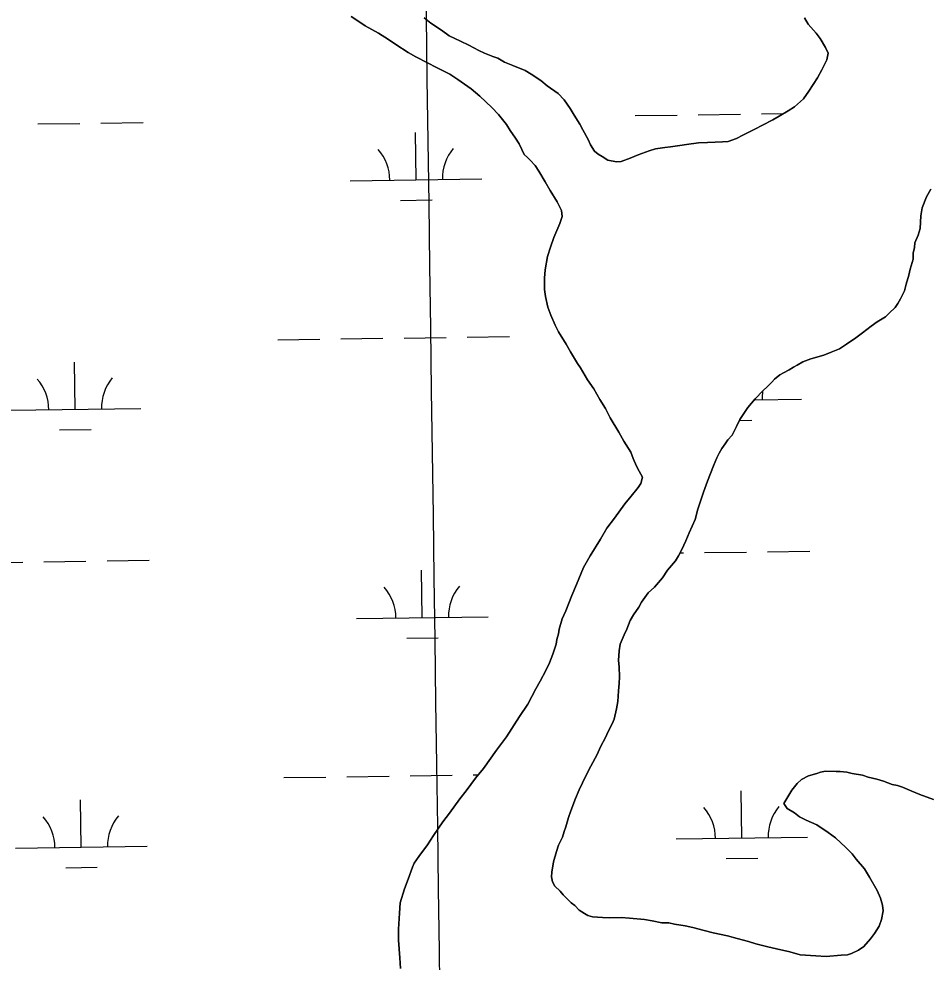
# Model space of a CAD drawing. Extents: x 3767014 to 3805179, y 361544 to 387384.
# Drawn here: x 3784085 to 3784777, y 374429 to 375146 of the extents above; entities that cross this region are included whole.
import ezdxf

# ---------------------------------------------------------------- set-up
doc = ezdxf.new("R2010")
doc.units = 0
for name, color, linetype in [('V-GRID-MAJR', 7, 'Continuous'), ('V-TOPO-SHOR', 7, 'Continuous'), ('V-WETL-SWMP', 7, 'Continuous')]:
    doc.layers.add(name, color=color, linetype=linetype)

msp = doc.modelspace()

# ---------------------------------------------------------------- linework, layer by layer
at = {"layer": 'V-GRID-MAJR'}
msp.add_spline([(3784505.154, 367149.462), (3784421.458, 373206.305), (3784337.716, 379266.522), (3784253.973, 385326.739), (3784253.926, 385330.111)], degree=3, dxfattribs=at)
at = {"layer": 'V-TOPO-SHOR'}
for points in [[(3784493.185, 374670.568), (3784493.67, 374674.103), (3784494.962, 374678.406), (3784495.45, 374681.943), (3784497.62, 374689.77), (3784500.541, 374696), (3784505.178, 374707.707), (3784508.542, 374715.899), (3784513.996, 374728.766), (3784518.959, 374737.706), (3784526.778, 374750.512), (3784531.716, 374758.663), (3784537.434, 374766.398), (3784545.202, 374777.236), (3784550.08, 374783.024), (3784555.374, 374789.588), (3784557.424, 374792.688), (3784558.729, 374797.385), (3784556.093, 374802.183), (3784554.215, 374805.779), (3784551.61, 374811.759), (3784549.761, 374816.537), (3784544.458, 374824.951), (3784540.692, 374831.75), (3784534.269, 374842.557), (3784530.513, 374849.75), (3784526.352, 374856.557), (3784521.828, 374864.557), (3784516.88, 374871.387), (3784511.596, 374880.589), (3784509.315, 374883.8), (3784504.023, 374892.608), (3784500.629, 374898.609), (3784494.954, 374907.821), (3784492.328, 374913.013), (3784488.976, 374920.588), (3784486.764, 374926.558), (3784485.007, 374934.881), (3784484.351, 374940.022), (3784484.179, 374948.699), (3784484.737, 374954.99), (3784486.576, 374965.192), (3784488.728, 374972.233), (3784491.284, 374979.657), (3784495.89, 374990.179), (3784497.608, 374995.656), (3784497.326, 374999.997), (3784493.791, 375006.633), (3784488.654, 375015.357), (3784484.72, 375021.765), (3784479.963, 375029.929), (3784477.079, 375034.26), (3784473.319, 375038.219), (3784471.246, 375040.402), (3784468.776, 375042.516), (3784467.064, 375046.423), (3784465.125, 375050.65), (3784462.317, 375054.98), (3784458.295, 375060.997), (3784455.411, 375065.406), (3784449.38, 375072.974), (3784444.395, 375078.462), (3784435.234, 375087.054), (3784428.517, 375092.51), (3784418.449, 375099.549), (3784412.25, 375103.728), (3784402.132, 375108.797), (3784395.517, 375112.199), (3784386.648, 375116.764), (3784380.823, 375120.145), (3784371.361, 375126.224), (3784365.705, 375130.074), (3784358.182, 375134.92), (3784348.151, 375140.302), (3784345.595, 375142.102), (3784337.377, 375147.439)], [(3784392.916, 375146.386), (3784397.936, 375142.315), (3784406.077, 375136.982), (3784411.885, 375132.89), (3784420.45, 375128.728), (3784426.682, 375125.808), (3784434.458, 375121.667), (3784438.74, 375119.584), (3784444.983, 375117.059), (3784448.89, 375115.777), (3784453.941, 375112.887), (3784460.183, 375110.362), (3784469.546, 375106.573), (3784474.202, 375103.694), (3784481.564, 375098.774), (3784486.191, 375094.713), (3784494.714, 375088.975), (3784499.32, 375084.127), (3784503.885, 375077.702), (3784506.904, 375072.501), (3784511.066, 375065.693), (3784513.318, 375061.298), (3784517.47, 375054.095), (3784519.337, 375050.106), (3784522.366, 375045.297), (3784525.064, 375042.864), (3784528.175, 375041.207), (3784532.436, 375038.338), (3784539.103, 375036.984), (3784542.658, 375037.287), (3784549.425, 375039.872), (3784555.405, 375042.477), (3784563.759, 375045.416), (3784568.526, 375046.87), (3784575.647, 375047.869), (3784580.001, 375048.545), (3784587.122, 375049.545), (3784592.263, 375050.202), (3784601.364, 375051.543), (3784608.069, 375051.765), (3784613.99, 375052.006), (3784619.513, 375052.258), (3784623.857, 375052.541), (3784630.22, 375054.742), (3784635.019, 375057.378), (3784644.202, 375061.871), (3784649.797, 375064.882), (3784657.786, 375069.013), (3784662.585, 375071.649), (3784669.392, 375075.808), (3784674.201, 375078.839), (3784681.06, 375084.969), (3784685.152, 375090.777), (3784691.718, 375100.855), (3784695.031, 375107.079), (3784698.769, 375114.47), (3784699.688, 375119.572), (3784697.831, 375123.957), (3784693.669, 375130.764), (3784690.62, 375134.784), (3784684.488, 375141.643), (3784681.852, 375146.442)], [(3784777.836, 375016.256), (3784774.535, 375010.43), (3784771.17, 375002.238), (3784770.22, 374995.955), (3784769.583, 374986.511), (3784768.27, 374981.42), (3784765.753, 374975.573), (3784765.267, 374972.038), (3784764.368, 374967.725), (3784764.248, 374962.996), (3784762.085, 374955.564), (3784761.176, 374950.858), (3784759.033, 374944.212), (3784757.721, 374939.12), (3784754.8, 374932.888), (3784752.74, 374929.395), (3784750.69, 374926.294), (3784746.244, 374922.073), (3784743.415, 374919.386), (3784737.011, 374915.607), (3784732.588, 374912.175), (3784725.759, 374907.227), (3784720.93, 374903.407), (3784713.707, 374898.47), (3784708.497, 374895.056), (3784702.121, 374892.461), (3784696.547, 374890.239), (3784686.618, 374887.341), (3784680.648, 374885.129), (3784676.245, 374882.483), (3784673.445, 374880.98), (3784670.244, 374879.089), (3784665.849, 374876.839), (3784663.052, 374875.333), (3784659.021, 374871.891), (3784656.992, 374869.577), (3784653.354, 374866.124), (3784650.526, 374863.437), (3784644.446, 374856.891), (3784638.758, 374850.338), (3784632.616, 374841.429), (3784630.112, 374835.975), (3784626.788, 374829.36), (3784623.544, 374825.895), (3784621.494, 374822.794), (3784619.038, 374819.31), (3784616.978, 374815.814), (3784615.311, 374812.31), (3784612.786, 374806.068), (3784608.149, 374794.364), (3784605.177, 374786.161), (3784600.903, 374773.263), (3784598.732, 374765.436), (3784594.135, 374755.304), (3784591.609, 374749.062), (3784588.681, 374742.437), (3784586.194, 374737.771), (3784583.731, 374733.892), (3784577.638, 374726.954), (3784573.941, 374721.137), (3784567.84, 374713.804), (3784563.001, 374709.593), (3784558.092, 374702.624), (3784556.021, 374698.734), (3784551.929, 374692.928), (3784549.453, 374688.654), (3784546.92, 374682.021), (3784544.837, 374677.736), (3784541.898, 374670.718), (3784540.979, 374665.616), (3784540.393, 374658.143), (3784541.059, 374653.396), (3784541.259, 374645.9), (3784541.126, 374640.78), (3784540.592, 374635.275), (3784539.985, 374627.013), (3784539.056, 374621.519)], [(3784374.896, 374424.096), (3784374.321, 374432.388), (3784373.483, 374445.813), (3784373.303, 374454.095), (3784374.011, 374466.297), (3784374.607, 374474.163), (3784378.032, 374484.718), (3784380.588, 374492.142), (3784383.973, 374501.123), (3784385.236, 374504.242), (3784388.913, 374509.272), (3784395.45, 374518.17), (3784399.964, 374525.15), (3784406.933, 374535.613), (3784412.227, 374542.177), (3784419.995, 374553.015), (3784424.886, 374559.196), (3784431.835, 374568.873), (3784437.938, 374576.205), (3784447.756, 374590.141), (3784455.503, 374600.193), (3784465.362, 374615.704), (3784471.515, 374625.006), (3784477.728, 374636.674), (3784481.032, 374642.5), (3784485.185, 374650.672), (3784488.093, 374656.509), (3784490.629, 374663.144), (3784493.185, 374670.568)], [(3784539.056, 374621.519), (3784537.278, 374613.681), (3784535.611, 374610.175), (3784532.701, 374604.338), (3784530.61, 374599.66), (3784526.88, 374592.662), (3784524.365, 374586.813), (3784519.405, 374577.876), (3784515.667, 374570.483), (3784510.666, 374559.968), (3784507.738, 374553.343), (3784504.342, 374543.969), (3784502.636, 374538.888), (3784500.484, 374531.849), (3784499.21, 374528.335), (3784497.917, 374524.032), (3784494.997, 374517.8), (3784493.299, 374513.114), (3784491.128, 374505.284), (3784489.744, 374497.437), (3784489.652, 374493.891), (3784490.338, 374489.933), (3784492.226, 374486.73), (3784496.074, 374483.084), (3784498.368, 374480.266), (3784500.67, 374477.841), (3784504.518, 374474.196), (3784507.226, 374472.154), (3784510.679, 374468.519), (3784514.557, 374466.053), (3784517.273, 374464.406), (3784520.8, 374463.528), (3784528.275, 374462.94), (3784533.395, 374462.809), (3784542.466, 374462.969), (3784548.757, 374462.414), (3784560.16, 374461.332), (3784566.048, 374460.392), (3784573.503, 374459.016), (3784578.625, 374458.887), (3784582.936, 374457.986), (3784591.179, 374456.591), (3784597.057, 374455.258), (3784605.673, 374453.065), (3784612.329, 374451.318), (3784623.308, 374449.065), (3784630.743, 374446.902), (3784639.358, 374444.709), (3784644.833, 374442.99), (3784653.842, 374440.789), (3784660.498, 374439.042), (3784670.689, 374436.808), (3784678.516, 374434.635), (3784690.325, 374433.936), (3784698.191, 374433.34), (3784709.648, 374434.227), (3784714.385, 374434.501), (3784717.565, 374435.601), (3784722.757, 374438.227), (3784726.767, 374440.883), (3784732.041, 374446.66), (3784734.91, 374450.922), (3784738.596, 374456.345), (3784740.304, 374461.427), (3784741.658, 374468.093), (3784740.982, 374472.447), (3784739.538, 374477.608), (3784736.933, 374483.588), (3784731.277, 374493.586), (3784727.5, 374499.992), (3784720.986, 374507.255), (3784717.936, 374511.275), (3784713.33, 374516.122), (3784705.241, 374523.428), (3784699.828, 374527.507), (3784691.304, 374533.246), (3784683.122, 374537.004), (3784678.062, 374539.498), (3784674.193, 374542.357), (3784668.76, 374545.651), (3784666.103, 374549.661), (3784672.276, 374559.751), (3784676.347, 374564.771), (3784679.579, 374567.841), (3784684.771, 374570.466), (3784691.124, 374572.275), (3784693.911, 374573.385), (3784697.872, 374574.073), (3784705.751, 374573.87), (3784708.902, 374573.788), (3784714.012, 374573.262), (3784717.932, 374572.373), (3784725.78, 374570.988), (3784730.083, 374569.694), (3784736.739, 374567.947), (3784741.828, 374566.634), (3784748.466, 374564.099), (3784752.383, 374563.208), (3784756.291, 374561.926), (3784763.312, 374558.985), (3784769.554, 374556.46)], [(3784769.554, 374556.46), (3784779.704, 374552.651)]]:
    msp.add_lwpolyline(points, dxfattribs=at)
at = {"layer": 'V-WETL-SWMP'}
for p, q in [((3784553.159, 375072.158), (3784585.156, 375072.602)), ((3784601.154, 375072.824), (3784633.151, 375073.269)), ((3784649.149, 375073.491), (3784665.983, 375073.725)), ((3784099.294, 375065.853), (3784131.291, 375066.297)), ((3784147.29, 375066.52), (3784179.287, 375066.964)), ((3784386.756, 375023.412), (3784386.256, 375059.408)), ((3784336.76, 375022.717), (3784436.751, 375024.106)), ((3784374.971, 375007.815), (3784398.969, 375008.149)), ((3784329.585, 374902.535), (3784361.582, 374902.979)), ((3784377.58, 374903.201), (3784409.577, 374903.646)), ((3784425.576, 374903.868), (3784457.573, 374904.313)), ((3784281.59, 374901.868), (3784313.587, 374902.313)), ((3784127.717, 374848.984), (3784127.217, 374884.98)), ((3784643.804, 374856.153), (3784679.572, 374856.65)), ((3784077.722, 374848.289), (3784177.713, 374849.678)), ((3784632.217, 374840.559), (3784641.79, 374840.692)), ((3784115.933, 374833.388), (3784139.931, 374833.721)), ((3784587.342, 374739.925), (3784589.776, 374739.959)), ((3784605.775, 374740.181), (3784637.772, 374740.626)), ((3784653.77, 374740.848), (3784685.767, 374741.293)), ((3784055.92, 374732.543), (3784087.917, 374732.988)), ((3784103.915, 374733.21), (3784135.912, 374733.654)), ((3784151.91, 374733.877), (3784183.907, 374734.321)), ((3784391.376, 374690.769), (3784390.876, 374726.765)), ((3784341.381, 374690.074), (3784441.372, 374691.463)), ((3784379.592, 374675.172), (3784403.59, 374675.506)), ((3784286.21, 374569.225), (3784318.207, 374569.67)), ((3784334.206, 374569.892), (3784366.203, 374570.336)), ((3784382.201, 374570.559), (3784414.198, 374571.003)), ((3784430.197, 374571.225), (3784433.836, 374571.276)), ((3784634.198, 374523.312), (3784633.698, 374559.309)), ((3784132.338, 374516.341), (3784131.838, 374552.337)), ((3784584.203, 374522.618), (3784684.193, 374524.007)), ((3784082.343, 374515.646), (3784182.333, 374517.035)), ((3784622.413, 374507.716), (3784646.411, 374508.05)), ((3784120.554, 374500.745), (3784144.551, 374501.078))]:
    msp.add_line(p, q, dxfattribs=at)
for points in [[(3784337.376, 375147.438), (3784345.596, 375142.102), (3784348.151, 375140.302), (3784358.182, 375134.919), (3784365.705, 375130.074), (3784371.361, 375126.224), (3784380.823, 375120.146), (3784386.648, 375116.764), (3784395.518, 375112.2), (3784402.132, 375108.797), (3784412.25, 375103.728), (3784418.449, 375099.548), (3784428.517, 375092.509), (3784435.235, 375087.054), (3784444.396, 375078.462), (3784449.379, 375072.973), (3784455.412, 375065.407), (3784458.294, 375060.997), (3784462.318, 375054.98), (3784465.124, 375050.651), (3784467.065, 375046.423), (3784468.777, 375042.516), (3784471.246, 375040.402), (3784473.318, 375038.22), (3784477.079, 375034.261), (3784479.963, 375029.929), (3784484.72, 375021.766), (3784488.655, 375015.358), (3784493.791, 375006.632), (3784497.326, 374999.998), (3784497.608, 374995.655), (3784495.89, 374990.18), (3784491.284, 374979.656), (3784488.728, 374972.232), (3784486.576, 374965.192), (3784484.736, 374954.991), (3784484.18, 374948.698), (3784484.351, 374940.022), (3784485.007, 374934.881), (3784486.764, 374926.558), (3784488.975, 374920.588), (3784492.328, 374913.012), (3784494.954, 374907.82), (3784500.629, 374898.608), (3784504.023, 374892.608), (3784509.315, 374883.8), (3784511.597, 374880.588), (3784516.879, 374871.386), (3784521.827, 374864.557), (3784526.352, 374856.557), (3784530.513, 374849.749), (3784534.269, 374842.557), (3784540.692, 374831.749), (3784544.459, 374824.951), (3784549.761, 374816.537), (3784551.609, 374811.759), (3784554.215, 374805.779), (3784556.093, 374802.183), (3784558.729, 374797.385), (3784557.425, 374792.689), (3784555.375, 374789.588), (3784550.081, 374783.023), (3784545.202, 374777.236)], [(3784681.853, 375146.441), (3784684.489, 375141.643), (3784690.619, 375134.784), (3784693.669, 375130.764), (3784697.83, 375123.956), (3784699.688, 375119.572), (3784698.769, 375114.471), (3784695.031, 375107.078), (3784691.717, 375100.856), (3784685.151, 375090.776), (3784681.06, 375084.969), (3784674.201, 375078.839), (3784669.393, 375075.809), (3784662.585, 375071.648), (3784657.787, 375069.012), (3784649.797, 375064.882), (3784644.201, 375061.872), (3784635.019, 375057.378), (3784630.221, 375054.743), (3784623.858, 375052.541), (3784619.514, 375052.259), (3784613.989, 375052.007), (3784608.07, 375051.765), (3784601.364, 375051.543), (3784592.263, 375050.201), (3784587.122, 375049.545), (3784580.001, 375048.545), (3784575.647, 375047.869), (3784568.526, 375046.87), (3784563.759, 375045.416), (3784555.405, 375042.477), (3784549.425, 375039.872), (3784542.658, 375037.287), (3784539.102, 375036.984), (3784532.436, 375038.338), (3784528.174, 375041.207), (3784525.063, 375042.864), (3784522.367, 375045.298), (3784519.337, 375050.106), (3784517.469, 375054.096), (3784513.318, 375061.298), (3784511.066, 375065.692), (3784506.905, 375072.5), (3784503.885, 375077.702), (3784499.321, 375084.127), (3784494.715, 375088.975), (3784486.191, 375094.713), (3784481.565, 375098.774), (3784474.202, 375103.694), (3784469.546, 375106.573), (3784460.183, 375110.361), (3784453.941, 375112.887), (3784448.891, 375115.776), (3784444.983, 375117.059), (3784438.741, 375119.585), (3784434.458, 375121.666), (3784426.681, 375125.808), (3784420.449, 375128.728), (3784411.885, 375132.89), (3784406.077, 375136.981), (3784397.937, 375142.315), (3784392.917, 375146.386)], [(3784539.055, 374621.518), (3784539.985, 374627.013), (3784540.592, 374635.275), (3784541.127, 374640.78), (3784541.259, 374645.901), (3784541.058, 374653.395), (3784540.392, 374658.143), (3784540.978, 374665.617), (3784541.898, 374670.718), (3784544.838, 374677.737), (3784546.919, 374682.02), (3784549.454, 374688.655), (3784551.93, 374692.928), (3784556.021, 374698.735), (3784558.092, 374702.624), (3784563.001, 374709.593), (3784567.84, 374713.804), (3784573.941, 374721.137), (3784577.638, 374726.954), (3784583.73, 374733.893), (3784586.195, 374737.771), (3784588.68, 374742.437), (3784591.61, 374749.063), (3784594.135, 374755.305), (3784598.732, 374765.435), (3784600.904, 374773.263), (3784605.178, 374786.161), (3784608.148, 374794.363), (3784612.785, 374806.069), (3784615.311, 374812.311), (3784616.978, 374815.815), (3784619.039, 374819.31), (3784621.494, 374822.794), (3784623.544, 374825.895), (3784626.787, 374829.359), (3784630.111, 374835.975), (3784632.616, 374841.429), (3784638.758, 374850.337), (3784644.445, 374856.892), (3784650.526, 374863.436), (3784653.355, 374866.123), (3784656.991, 374869.577), (3784659.022, 374871.89), (3784663.052, 374875.334), (3784665.85, 374876.838), (3784670.244, 374879.09), (3784673.446, 374880.979), (3784676.244, 374882.484), (3784680.648, 374885.13), (3784686.618, 374887.341), (3784696.547, 374890.239), (3784702.122, 374892.461), (3784708.496, 374895.056), (3784713.708, 374898.47), (3784720.931, 374903.408), (3784725.759, 374907.226), (3784732.587, 374912.174), (3784737.012, 374915.608), (3784743.416, 374919.385), (3784746.244, 374922.072), (3784750.689, 374926.293), (3784752.74, 374929.394), (3784754.8, 374932.888), (3784757.72, 374939.12), (3784759.034, 374944.211), (3784761.175, 374950.857), (3784762.085, 374955.564), (3784764.247, 374962.997), (3784764.369, 374967.724), (3784765.268, 374972.037), (3784765.753, 374975.572), (3784768.269, 374981.42), (3784769.582, 374986.511), (3784770.219, 374995.955), (3784771.17, 375002.237), (3784774.534, 375010.429), (3784777.837, 375016.256)], [(3784545.202, 374777.236), (3784537.434, 374766.399), (3784531.716, 374758.662), (3784526.777, 374750.512), (3784518.958, 374737.705), (3784513.997, 374728.766), (3784508.542, 374715.899), (3784505.178, 374707.707), (3784500.541, 374696.001), (3784497.621, 374689.77), (3784495.449, 374681.942), (3784494.963, 374678.407), (3784493.67, 374674.104), (3784493.185, 374670.569), (3784490.629, 374663.145), (3784488.093, 374656.509), (3784485.184, 374650.671), (3784481.032, 374642.5), (3784477.728, 374636.673), (3784471.515, 374625.007), (3784465.363, 374615.705), (3784455.504, 374600.192), (3784447.756, 374590.142), (3784437.937, 374576.204), (3784431.835, 374568.872), (3784424.885, 374559.196), (3784419.996, 374553.015), (3784412.228, 374542.178), (3784406.934, 374535.613), (3784399.964, 374525.15), (3784395.449, 374518.17), (3784388.913, 374509.272), (3784385.236, 374504.243), (3784383.973, 374501.122), (3784380.588, 374492.143), (3784378.032, 374484.719), (3784374.607, 374474.164), (3784374.011, 374466.296), (3784373.302, 374454.095), (3784373.483, 374445.812), (3784374.321, 374432.388), (3784374.896, 374424.096)], [(3784520.799, 374463.527), (3784517.274, 374464.406), (3784514.557, 374466.053), (3784510.679, 374468.518), (3784507.225, 374472.154), (3784504.518, 374474.195), (3784500.67, 374477.841), (3784498.367, 374480.266), (3784496.075, 374483.084), (3784492.227, 374486.73), (3784490.338, 374489.933), (3784489.652, 374493.892), (3784489.743, 374497.437), (3784491.128, 374505.285), (3784493.3, 374513.113), (3784494.997, 374517.8), (3784497.917, 374524.031), (3784499.21, 374528.334), (3784500.483, 374531.849), (3784502.635, 374538.889), (3784504.343, 374543.969), (3784507.737, 374553.342), (3784510.667, 374559.968), (3784515.668, 374570.482), (3784519.406, 374577.875), (3784524.366, 374586.814), (3784526.881, 374592.662), (3784530.609, 374599.661), (3784532.7, 374604.338), (3784535.61, 374610.175), (3784537.277, 374613.68), (3784539.055, 374621.518)], [(3784779.704, 374552.651), (3784769.554, 374556.46), (3784763.312, 374558.986), (3784756.292, 374561.926), (3784752.383, 374563.209), (3784748.465, 374564.098), (3784741.829, 374566.634), (3784736.738, 374567.947), (3784730.082, 374569.695), (3784725.779, 374570.988), (3784717.931, 374572.373), (3784714.012, 374573.262), (3784708.902, 374573.788), (3784705.75, 374573.869), (3784697.872, 374574.072), (3784693.912, 374573.385), (3784691.124, 374572.274), (3784684.771, 374570.467), (3784679.579, 374567.841), (3784676.347, 374564.771), (3784672.276, 374559.751), (3784666.103, 374549.661), (3784668.759, 374545.651), (3784674.193, 374542.358), (3784678.061, 374539.499), (3784683.122, 374537.004), (3784691.303, 374533.246), (3784699.827, 374527.508), (3784705.241, 374523.427), (3784713.33, 374516.123), (3784717.936, 374511.275), (3784720.986, 374507.254), (3784727.5, 374499.992), (3784731.277, 374493.587), (3784736.933, 374483.587), (3784739.538, 374477.608), (3784740.982, 374472.446), (3784741.658, 374468.093), (3784740.304, 374461.426), (3784738.597, 374456.346), (3784734.91, 374450.922), (3784732.041, 374446.66), (3784726.768, 374440.883), (3784722.757, 374438.227), (3784717.565, 374435.601), (3784714.384, 374434.501), (3784709.647, 374434.228), (3784698.192, 374433.341), (3784690.324, 374433.937), (3784678.517, 374434.635), (3784670.689, 374436.808), (3784660.498, 374439.041), (3784653.842, 374440.789), (3784644.832, 374442.991), (3784639.358, 374444.709), (3784630.742, 374446.902), (3784623.308, 374449.064), (3784612.329, 374451.317), (3784605.673, 374453.065), (3784597.058, 374455.258), (3784591.179, 374456.592), (3784582.937, 374457.986), (3784578.624, 374458.886), (3784573.503, 374459.017), (3784566.049, 374460.392), (3784560.161, 374461.332), (3784548.757, 374462.413), (3784542.465, 374462.969), (3784533.395, 374462.809), (3784528.274, 374462.94), (3784520.799, 374463.527)]]:
    msp.add_lwpolyline(points, dxfattribs=at)
for centre, start, end in [((3784331.511, 375023.119), 0.024037, 41.567696), ((3784441.987, 375024.654), 140.024034, 181.567693), ((3784072.473, 374848.691), 0.024037, 41.567696), ((3784182.948, 374850.226), 140.024034, 181.567693), ((3784684.808, 374857.197), 170.692476, 181.567693), ((3784336.132, 374690.476), 0.024037, 41.567696), ((3784446.607, 374692.011), 140.024034, 181.567693), ((3784578.954, 374523.02), 0.024037, 41.567696), ((3784689.429, 374524.554), 140.024034, 181.567693), ((3784077.094, 374516.048), 0.024037, 41.567696), ((3784187.569, 374517.583), 140.024034, 181.567693)]:
    msp.add_arc(centre, 35.246, start, end, dxfattribs=at)

doc.saveas('drawing.dxf')
